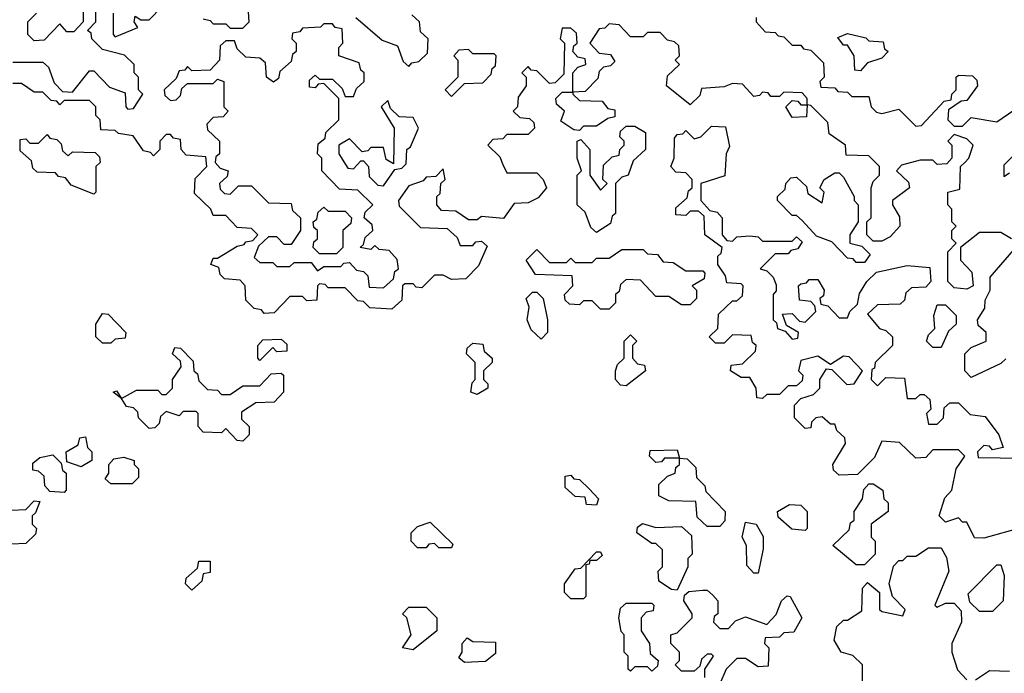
# Model space of a CAD drawing. Extents: x 2889633 to 3052318, y 540750 to 918690.
# Tile 259 of 656: x 2945541 to 2947853, y 726595 to 728130. Entities that reach past the tile are written whole.
import ezdxf

# ---------------------------------------------------------------- set-up
doc = ezdxf.new("R2010")
doc.units = 0

msp = doc.modelspace()

# ---------------------------------------------------------------- linework, layer by layer
at = {"layer": '0CON02XD'}
for points in [[(2945525, 728030), (2945595, 728030), (2945608.3, 728018.3), (2945621.7, 727981.7), (2945641.7, 727961.7), (2945665, 727960), (2945705, 728010), (2945715, 728010), (2945751.7, 727971.7), (2945788.3, 727958.3), (2945790, 727925), (2945795, 727920), (2945808.3, 727921.7), (2945830, 727955), (2945820, 727965), (2945820, 727995), (2945810, 728005), (2945810, 728025), (2945787, 728047), (2945735, 728060), (2945710, 728085), (2945708.3, 728098.3), (2945700, 728105), (2945720, 728125), (2945718.3, 728218.3)], [(2945690, 728165), (2945690, 728125), (2945668.3, 728101.7), (2945651.7, 728101.7), (2945635, 728120), (2945598.3, 728081.7), (2945575, 728080), (2945560, 728095), (2945560, 728125), (2945580, 728145)], [(2945760, 728145), (2945760, 728095), (2945765, 728090), (2945818.3, 728111.7), (2945810, 728125), (2945811.7, 728138.3), (2945825, 728130), (2945845, 728130), (2945875, 728160)], [(2945971.7, 728131.7), (2945988.3, 728128.3), (2945995, 728120), (2946025, 728120), (2946035, 728110), (2946065, 728110), (2946080, 728125), (2946078.3, 728148.3)], [(2946330, 728135), (2946391.7, 728081.7), (2946428.3, 728068.3), (2946441.7, 728031.7), (2946455, 728020)], [(2946455, 728020), (2946461.7, 728028.3), (2946478.3, 728031.7), (2946498.3, 728051.7), (2946500, 728085), (2946481.7, 728101.7), (2946480, 728125), (2946461.7, 728141.7)], [(2947270, 728135), (2947270, 728125), (2947291.7, 728101.7), (2947315, 728100), (2947321.7, 728091.7), (2947335, 728090), (2947355, 728070), (2947375, 728070), (2947381.7, 728061.7), (2947398.3, 728058.3), (2947428.3, 728028.3), (2947430, 727995), (2947420, 727985), (2947421.7, 727971.7), (2947455, 727970), (2947461.7, 727961.7), (2947485, 727960), (2947495, 727950), (2947535, 727950), (2947540, 727925), (2947553, 727913), (2947565, 727910), (2947605, 727920), (2947645, 727880), (2947658.3, 727881.7), (2947711.7, 727938.3), (2947728.3, 727941.7), (2947730, 727955), (2947740, 727965), (2947740, 727995), (2947745, 728000), (2947778.3, 727998.3), (2947788.3, 727988.3), (2947790, 727975), (2947765, 727940), (2947751.7, 727938.3), (2947721.7, 727918.3), (2947720, 727895), (2947735, 727880), (2947755, 727880), (2947775, 727900), (2947835, 727890), (2947875, 727917.5)], [(2946395, 727500), (2946418.3, 727521.7), (2946421.7, 727538.3), (2946430, 727545), (2946427, 727567), (2946408.3, 727588.3), (2946385, 727590), (2946375, 727600), (2946365, 727590), (2946340, 727595), (2946348.3, 727601.7), (2946351.7, 727618.3), (2946370, 727635), (2946368.3, 727648.3), (2946350, 727665), (2946351.7, 727678.3), (2946370, 727695), (2946335, 727730), (2946291.7, 727731.7), (2946250, 727775), (2946250, 727805), (2946240, 727815), (2946241.7, 727838.3), (2946258.3, 727851.7), (2946260, 727865), (2946290, 727895), (2946290, 727945), (2946255, 727980), (2946241.7, 727978.3), (2946235, 727970), (2946221.7, 727971.7), (2946221.7, 727988.3), (2946235, 728000), (2946245, 727990), (2946275, 727990), (2946298.3, 727968.3), (2946305, 727950), (2946325, 727950), (2946331.7, 727968.3), (2946350, 727985), (2946350, 728005), (2946341.7, 728011.7), (2946338.3, 728028.3), (2946290, 728045), (2946290, 728065), (2946300, 728075), (2946298.3, 728108.3), (2946281.7, 728111.7), (2946275, 728120), (2946255, 728120), (2946247.5, 728112.5), (2946205, 728110), (2946198.3, 728101.7), (2946181.7, 728098.3), (2946180, 728085), (2946190, 728075), (2946190, 728055), (2946181.7, 728048.3), (2946178.3, 728031.7), (2946151.7, 728008.3), (2946148.3, 727991.7), (2946137, 727983), (2946120, 727995), (2946118.3, 728028.3), (2946105, 728040), (2946071.7, 728041.7), (2946051.7, 728061.7), (2946045, 728080), (2946025, 728080), (2946011.7, 728068.3), (2946010, 728035), (2945988.3, 728011.7), (2945945, 728010), (2945935, 728020), (2945928.3, 728011.7), (2945915, 728010), (2945908.3, 727991.7), (2945880, 727965), (2945881.7, 727951.7), (2945895, 727940), (2945908.3, 727941.7), (2945918.3, 727951.7), (2945921.7, 727968.3), (2945935, 727980), (2945995, 727980), (2946005, 727990), (2946020, 727985), (2946020, 727925), (2946030, 727915), (2946018.3, 727901.7), (2945995, 727900), (2945980, 727885), (2945981.7, 727871.7), (2946010, 727845), (2946010, 727815), (2946001.7, 727808.3), (2946000, 727795), (2946011.7, 727781.7), (2946030, 727775), (2946028.3, 727761.7), (2946010, 727745), (2946011.7, 727731.7), (2946021.7, 727721.7), (2946035, 727720), (2946055, 727740), (2946085, 727740), (2946125, 727700), (2946178.3, 727698.3), (2946181.7, 727681.7), (2946200, 727665), (2946200, 727635), (2946178.3, 727601.7), (2946161.7, 727601.7), (2946145, 727620), (2946125, 727620), (2946101.7, 727598.3), (2946091.7, 727571.7), (2946105, 727560), (2946135, 727560), (2946145, 727550), (2946175, 727550), (2946185, 727560), (2946225, 727560), (2946240, 727540), (2946255, 727550), (2946295, 727550), (2946301.7, 727558.3), (2946315, 727560), (2946331.7, 727541.7), (2946348.3, 727538.3), (2946358.3, 727528.3), (2946361.7, 727501.7), (2946395, 727500)], [(2947870, 727615), (2947845, 727630), (2947795, 727630), (2947750, 727595), (2947750, 727565), (2947777, 727537), (2947780, 727505), (2947765, 727497.5), (2947735, 727500), (2947720, 727515), (2947720, 727585), (2947740, 727605), (2947730, 727615), (2947730, 727635), (2947740, 727645), (2947730, 727655), (2947730, 727685), (2947720, 727695), (2947720, 727725), (2947748.3, 727731.7), (2947750, 727785), (2947760, 727795), (2947770, 727805), (2947780, 727835), (2947765, 727850), (2947735, 727860), (2947720, 727845), (2947730, 727835), (2947730, 727805), (2947718.3, 727791.7), (2947695, 727790), (2947685, 727800), (2947655, 727800), (2947611.7, 727788.3), (2947600, 727775), (2947628.3, 727748.3), (2947630, 727735), (2947590, 727705), (2947590, 727695), (2947607, 727667), (2947607.5, 727645), (2947585, 727620), (2947565, 727610), (2947545, 727610), (2947530, 727625), (2947530, 727655), (2947540, 727665), (2947540, 727735), (2947545, 727750), (2947560, 727765), (2947560, 727785), (2947535, 727810), (2947481.7, 727811.7), (2947480, 727835), (2947441.7, 727861.7), (2947438.3, 727888.3), (2947398.3, 727928.3), (2947390, 727930), (2947388.3, 727901.7), (2947355, 727900), (2947340, 727925), (2947355, 727940), (2947368.3, 727938.3), (2947375, 727930), (2947390, 727930), (2947390, 727945), (2947378.3, 727958.3), (2947335, 727960), (2947325, 727950), (2947305, 727950), (2947298.3, 727958.3), (2947285, 727960), (2947278.3, 727951.7), (2947265, 727950), (2947238.3, 727978.3), (2947215, 727980), (2947195, 727972.5), (2947141.7, 727968.3), (2947138.3, 727951.7), (2947115, 727930), (2947060, 727975), (2947061.7, 727998.3), (2947090, 728025), (2947080, 728035), (2947090, 728045), (2947088.3, 728068.3), (2947078.3, 728078.3), (2947061.7, 728081.7), (2947045, 728100), (2947015, 728100), (2947005, 728090), (2946975, 728090), (2946948.3, 728118.3), (2946925, 728120), (2946915, 728110), (2946901.7, 728108.3), (2946880, 728075), (2946901.7, 728051.7), (2946928.3, 728048.3), (2946938.3, 728031.7), (2946928.3, 728021.7), (2946911.7, 728018.3), (2946901.7, 728008.3), (2946898.3, 727991.7), (2946868.3, 727961.7), (2946840, 727960), (2946840, 727955), (2946855, 727940), (2946908.3, 727938.3), (2946921.7, 727921.7), (2946938.3, 727918.3), (2946938.3, 727901.7), (2946921.7, 727898.3), (2946895, 727880), (2946865, 727880), (2946855, 727870), (2946841.7, 727871.7), (2946811.7, 727891.7), (2946820, 727915), (2946801.7, 727931.7), (2946800, 727945), (2946815, 727960), (2946840, 727960), (2946840, 728005), (2946851.7, 728018.3), (2946870, 728025), (2946868.3, 728038.3), (2946851.7, 728041.7), (2946840, 728055), (2946841.7, 728068.3), (2946850, 728075), (2946848.3, 728098.3), (2946835, 728110), (2946815, 728110), (2946810, 728085), (2946820, 728075), (2946818.3, 728001.7), (2946798.3, 727981.7), (2946785, 727980), (2946755, 728010), (2946741.7, 728011.7), (2946735, 728020), (2946720, 728005), (2946730, 727995), (2946730, 727975), (2946711.7, 727948.3), (2946710, 727925), (2946700, 727915), (2946715, 727900), (2946738.3, 727898.3), (2946748.3, 727888.3), (2946750, 727875), (2946735, 727860), (2946685, 727860), (2946675, 727850), (2946651.7, 727848.3), (2946640, 727835), (2946668.3, 727808.3), (2946675, 727790)], [(2947515, 728010), (2947501.7, 728011.7), (2947500, 728045), (2947485, 728070), (2947475, 728070), (2947461.7, 728088.3), (2947485, 728097.5), (2947527.5, 728087.5), (2947535, 728080), (2947568.3, 728078.3), (2947571.7, 728061.7), (2947580, 728055), (2947565, 728040), (2947531.7, 728028.3), (2947515, 728010)], [(2946555, 727950), (2946585, 727980), (2946628.3, 727981.7), (2946648.3, 728001.7), (2946650, 728015), (2946658.3, 728021.7), (2946660, 728045), (2946655, 728050), (2946605, 728050), (2946595, 728060), (2946571.7, 728058.3), (2946560, 728045), (2946570, 728035), (2946570, 727995), (2946540, 727965), (2946555, 727950)], [(2946675, 727790), (2946685, 727770), (2946755, 727770), (2946770, 727755), (2946777.5, 727735), (2946758.3, 727711.7), (2946735, 727700), (2946701.7, 727698.3), (2946677, 727663), (2946625, 727667.5), (2946615, 727660), (2946595, 727660), (2946565, 727680), (2946531.7, 727681.7), (2946520, 727695), (2946520, 727715), (2946528.3, 727721.7), (2946530, 727745), (2946540, 727755), (2946535, 727780), (2946518.3, 727761.7), (2946495, 727760), (2946488.3, 727751.7), (2946455, 727740), (2946430, 727705), (2946431.7, 727691.7), (2946481.7, 727641.7), (2946545, 727640), (2946568.3, 727618.3), (2946575, 727600), (2946605, 727600), (2946611.7, 727608.3), (2946625, 727610), (2946638.3, 727598.3), (2946618.3, 727551.7), (2946588.3, 727521.7), (2946555, 727520), (2946535, 727530), (2946515, 727530), (2946485, 727500), (2946471.7, 727501.7), (2946465, 727510), (2946445, 727510), (2946440, 727505), (2946438.3, 727471.7), (2946415, 727450), (2946363, 727453), (2946348.3, 727468.3), (2946335, 727470), (2946305, 727500), (2946265, 727500), (2946258.3, 727508.3), (2946245, 727510), (2946240, 727505), (2946238.3, 727471.7), (2946215, 727470), (2946205, 727480), (2946175, 727480), (2946138.3, 727441.7), (2946115, 727440), (2946108.3, 727448.3), (2946091.7, 727451.7), (2946071.7, 727471.7), (2946070, 727505), (2946058.3, 727518.3), (2946021.7, 727521.7), (2946011.7, 727531.7), (2946008.3, 727548.3), (2945990, 727555), (2945995, 727570), (2946005, 727570), (2946051.7, 727598.3), (2946068.3, 727601.7), (2946071.7, 727608.3), (2946088.3, 727611.7), (2946100, 727625), (2946085, 727640), (2946051.7, 727641.7), (2946025, 727670), (2945995, 727670), (2945990, 727685), (2945951.7, 727721.7), (2945953, 727757), (2945980, 727785), (2945978.3, 727808.3), (2945931.7, 727811.7), (2945920, 727825), (2945918.3, 727848.3), (2945901.7, 727851.7), (2945895, 727860), (2945885, 727860), (2945870, 727845), (2945870, 727825), (2945855, 727810), (2945848.3, 727818.3), (2945831.7, 727821.7), (2945807, 727857), (2945773, 727863), (2945765, 727870), (2945731.7, 727871.7), (2945730, 727895), (2945720, 727905), (2945720, 727925), (2945705, 727940), (2945645, 727940), (2945635, 727930), (2945628.3, 727938.3), (2945615, 727940), (2945595, 727960), (2945575, 727960), (2945545, 727980), (2945525, 727980)], [(2946395, 727740), (2946421.7, 727778.3), (2946438.3, 727781.7), (2946448.3, 727791.7), (2946450, 727825), (2946458.3, 727831.7), (2946477.5, 727875), (2946465, 727900), (2946431.7, 727901.7), (2946411.7, 727921.7), (2946405, 727940), (2946390, 727925), (2946420, 727875), (2946418.3, 727791.7), (2946401.7, 727801.7), (2946395, 727830), (2946365, 727830), (2946358.3, 727821.7), (2946345, 727820), (2946315, 727850), (2946290, 727835), (2946290, 727815), (2946311.7, 727781.7), (2946325, 727780), (2946341.7, 727798.3), (2946348.3, 727798.3), (2946360, 727785), (2946361.7, 727761.7), (2946381.7, 727741.7), (2946395, 727740)], [(2946895, 727630), (2946881.7, 727641.7), (2946868.3, 727678.3), (2946850, 727695), (2946850, 727765), (2946860, 727775), (2946850, 727805), (2946850, 727845), (2946858.3, 727848.3), (2946880, 727825), (2946880, 727765), (2946905, 727730), (2946920, 727745), (2946910, 727755), (2946911.7, 727788.3), (2946931.7, 727808.3), (2946948.3, 727811.7), (2946950, 727825), (2946960, 727835), (2946960, 727845), (2946950, 727855), (2946951.7, 727868.3), (2946965, 727880), (2946985, 727880), (2947010, 727865), (2947010, 727825), (2946981.7, 727798.3), (2946970, 727765), (2946955, 727760), (2946940, 727745), (2946940, 727675), (2946931.7, 727668.3), (2946928.3, 727651.7), (2946895, 727630)], [(2947805, 726912.5), (2947783.3, 726913.3), (2947765, 726950), (2947755, 726950), (2947745, 726960), (2947715, 726950), (2947700, 726965), (2947713, 727007), (2947730, 727025), (2947740, 727075), (2947760, 727105), (2947745, 727120), (2947685, 727120), (2947668.3, 727101.7), (2947645, 727100), (2947607, 727137), (2947565, 727140), (2947548.3, 727101.7), (2947508.3, 727061.7), (2947465, 727060), (2947451.7, 727071.7), (2947450, 727085), (2947480, 727135), (2947478.3, 727148.3), (2947460, 727165), (2947455, 727180), (2947445, 727180), (2947425, 727197.5), (2947410, 727195), (2947400, 727185), (2947398.3, 727171.7), (2947385, 727170), (2947360, 727195), (2947360, 727225), (2947375, 727240), (2947405, 727250), (2947420, 727265), (2947420, 727285), (2947435, 727310), (2947448.3, 727308.3), (2947483, 727273), (2947500, 727275), (2947520, 727305), (2947488.3, 727338.3), (2947475, 727340), (2947445, 727320), (2947415, 727340), (2947375, 727330), (2947370, 727305), (2947380, 727295), (2947378.3, 727281.7), (2947365, 727270), (2947345, 727270), (2947325, 727250), (2947295, 727250), (2947285, 727240), (2947271.7, 727241.7), (2947270, 727265), (2947255, 727290), (2947235, 727290), (2947210, 727305), (2947211.7, 727318.3), (2947238.3, 727321.7), (2947268.3, 727351.7), (2947270, 727365), (2947261.7, 727371.7), (2947258.3, 727388.3), (2947215, 727390), (2947195, 727370), (2947175, 727370), (2947160, 727385), (2947180, 727405), (2947181.7, 727438.3), (2947215, 727470), (2947225, 727470), (2947238.3, 727481.7), (2947240, 727505), (2947235, 727510), (2947201.7, 727511.7), (2947198.3, 727528.3), (2947180, 727555), (2947180, 727575), (2947188.3, 727581.7), (2947190, 727595), (2947150, 727625), (2947148.3, 727668.3), (2947135, 727680), (2947115, 727680), (2947105, 727670), (2947081.7, 727671.7), (2947081.7, 727688.3), (2947108.3, 727711.7), (2947111.7, 727728.3), (2947120, 727735), (2947120, 727755), (2947105, 727770), (2947081.7, 727771.7), (2947070, 727785), (2947077.5, 727805), (2947078.3, 727851.7), (2947085, 727860), (2947098.3, 727861.7), (2947105, 727870), (2947125, 727850), (2947140, 727855), (2947165, 727880), (2947198.3, 727878.3), (2947207.5, 727832.5), (2947200, 727815), (2947197, 727763), (2947140, 727745), (2947140, 727705), (2947161.7, 727681.7), (2947178.3, 727678.3), (2947190, 727665), (2947190, 727625), (2947201.7, 727611.7), (2947215, 727610), (2947225, 727620), (2947255, 727622.5), (2947275, 727620), (2947285, 727610), (2947355, 727610), (2947365, 727620), (2947378.3, 727608.3), (2947368.3, 727591.7), (2947351.7, 727588.3), (2947345, 727580), (2947315, 727580), (2947280, 727545), (2947295, 727540), (2947310, 727525), (2947317, 727507), (2947317, 727493), (2947310, 727485), (2947310, 727425), (2947318.3, 727418.3), (2947320, 727405), (2947338.3, 727398.3), (2947355, 727380), (2947368.3, 727381.7), (2947370, 727395), (2947341.7, 727411.7), (2947331.7, 727438.3), (2947355, 727440), (2947371.7, 727421.7), (2947385, 727420), (2947410, 727445), (2947408.3, 727458.3), (2947398.3, 727468.3), (2947371.7, 727471.7), (2947370, 727505), (2947375, 727510), (2947388.3, 727511.7), (2947395, 727520), (2947415, 727520), (2947430, 727495), (2947428.3, 727481.7), (2947420, 727475), (2947421.7, 727461.7), (2947438.3, 727458.3), (2947465, 727430), (2947485, 727430), (2947490, 727445), (2947508.3, 727461.7), (2947513, 727487), (2947530, 727515), (2947553, 727537), (2947625, 727552.5), (2947678.3, 727548.3), (2947680, 727515), (2947668.3, 727501.7), (2947635, 727500), (2947621.7, 727488.3), (2947618.3, 727471.7), (2947608.3, 727461.7), (2947555, 727460), (2947531.7, 727438.3), (2947560, 727405), (2947575, 727400), (2947590, 727385), (2947590, 727365), (2947550, 727325), (2947548.3, 727311.7), (2947541.7, 727308.3), (2947540, 727285), (2947555, 727270), (2947575, 727290), (2947618.3, 727288.3), (2947625, 727240), (2947645, 727240), (2947655, 727250), (2947665, 727250), (2947678.3, 727238.3), (2947680, 727215), (2947670, 727205), (2947675, 727180), (2947695, 727180), (2947710, 727195), (2947711.7, 727218.3), (2947725, 727230), (2947745, 727230), (2947773, 727203), (2947808.3, 727198.3), (2947840, 727155), (2947850, 727125), (2947825, 727120), (2947818.3, 727128.3), (2947805, 727130), (2947790, 727115), (2947791.7, 727101.7), (2947895, 727100)], [(2945715, 727720), (2945661.7, 727741.7), (2945648.3, 727758.3), (2945631.7, 727761.7), (2945625, 727770), (2945581.7, 727771.7), (2945571.7, 727781.7), (2945568.3, 727798.3), (2945541.7, 727821.7), (2945541.7, 727848.3), (2945555, 727850), (2945565, 727840), (2945585, 727840), (2945605, 727860), (2945611.7, 727851.7), (2945628.3, 727848.3), (2945638.3, 727838.3), (2945641.7, 727821.7), (2945655, 727810), (2945665, 727820), (2945718.3, 727818.3), (2945728.3, 727808.3), (2945730, 727795), (2945720, 727785), (2945720, 727725), (2945715, 727720)], [(2947871.7, 727808.3), (2947851.7, 727788.3), (2947851.7, 727761.7), (2947865, 727770)], [(2947525, 727560), (2947505, 727560), (2947498.3, 727568.3), (2947485, 727570), (2947448.3, 727608.3), (2947411.7, 727621.7), (2947378.3, 727658.3), (2947365, 727670), (2947355, 727670), (2947320, 727705), (2947320, 727715), (2947338.3, 727731.7), (2947340, 727745), (2947351.7, 727758.3), (2947365, 727760), (2947388.3, 727738.3), (2947391.7, 727721.7), (2947425, 727700), (2947430, 727725), (2947420, 727735), (2947430, 727755), (2947455, 727770), (2947465, 727770), (2947475, 727760), (2947500, 727715), (2947500, 727705), (2947510, 727695), (2947510, 727655), (2947490, 727625), (2947490, 727605), (2947518.3, 727598.3), (2947538.3, 727578.3), (2947525, 727560)], [(2946285, 727580), (2946245, 727580), (2946230, 727595), (2946231.7, 727608.3), (2946240, 727615), (2946240, 727635), (2946231.7, 727641.7), (2946230, 727655), (2946238.3, 727661.7), (2946241.7, 727678.3), (2946255, 727690), (2946265, 727680), (2946305, 727680), (2946320, 727665), (2946318.3, 727651.7), (2946300, 727635), (2946300, 727595), (2946285, 727580)], [(2946925, 727450), (2946905, 727450), (2946885, 727470), (2946865, 727470), (2946855, 727460), (2946831.7, 727461.7), (2946821.7, 727471.7), (2946820, 727485), (2946840, 727505), (2946838.3, 727528.3), (2946751.7, 727531.7), (2946730, 727565), (2946755, 727590), (2946785, 727560), (2946825, 727560), (2946835, 727570), (2946845, 727560), (2946885, 727560), (2946895, 727570), (2946925, 727570), (2946955, 727590), (2947005, 727590), (2947015, 727580), (2947038.3, 727578.3), (2947051.7, 727561.7), (2947075, 727560), (2947105, 727540), (2947145, 727540), (2947150, 727535), (2947148.3, 727521.7), (2947120, 727505), (2947130, 727495), (2947130, 727475), (2947115, 727460), (2947095, 727460), (2947065, 727480), (2947035, 727480), (2946998.3, 727518.3), (2946965, 727520), (2946951.7, 727508.3), (2946948.3, 727491.7), (2946940, 727485), (2946940, 727465), (2946925, 727450)], [(2947856.4, 727333.6), (2947845, 727322.5), (2947775, 727290), (2947760, 727305), (2947760, 727345), (2947775, 727360), (2947810, 727375), (2947810, 727395), (2947791.7, 727411.7), (2947790, 727425), (2947807.5, 727452.5), (2947808.3, 727471.7), (2947820, 727495), (2947820, 727525), (2947880, 727595)], [(2946765, 727380), (2946741.7, 727401.7), (2946732.5, 727425), (2946737.5, 727455), (2946730, 727475), (2946745, 727490), (2946755, 727490), (2946770, 727475), (2946780, 727425), (2946780, 727395), (2946765, 727380)], [(2947705, 727360), (2947685, 727360), (2947670, 727375), (2947675, 727390), (2947690, 727405), (2947687.5, 727435), (2947695, 727460), (2947715, 727460), (2947740, 727435), (2947740, 727415), (2947721.7, 727398.3), (2947705, 727360)], [(2945755, 727370), (2945735, 727370), (2945720, 727385), (2945720, 727415), (2945735, 727440), (2945748.3, 727438.3), (2945790, 727395), (2945788.3, 727381.7), (2945765, 727380), (2945755, 727370)], [(2946965, 727270), (2946951.7, 727271.7), (2946940, 727285), (2946940, 727305), (2946945, 727320), (2946960, 727335), (2946960, 727375), (2946975, 727390), (2946990, 727375), (2946980, 727365), (2946980, 727335), (2946991.7, 727321.7), (2947008.3, 727318.3), (2947010, 727305), (2946965, 727270)], [(2946065, 727140), (2946051.7, 727141.7), (2946025, 727170), (2946015, 727160), (2945971.7, 727161.7), (2945960, 727175), (2945960, 727205), (2945955, 727210), (2945925, 727210), (2945915, 727200), (2945885, 727210), (2945871.7, 727198.3), (2945868.3, 727181.7), (2945858.3, 727171.7), (2945845, 727170), (2945820, 727195), (2945818.3, 727208.3), (2945808.3, 727218.3), (2945791.7, 727221.7), (2945780, 727240), (2945760, 727255), (2945768.3, 727258.3), (2945780, 727240), (2945815, 727260), (2945865, 727260), (2945875, 727250), (2945885, 727250), (2945900, 727265), (2945900, 727285), (2945920, 727315), (2945918.3, 727328.3), (2945900, 727345), (2945905, 727360), (2945918.3, 727358.3), (2945948.3, 727328.3), (2945950, 727305), (2945958.3, 727298.3), (2945961.7, 727281.7), (2945981.7, 727261.7), (2946005, 727260), (2946015, 727250), (2946035, 727250), (2946065, 727270), (2946105, 727270), (2946131.7, 727298.3), (2946155, 727300), (2946160, 727295), (2946160, 727255), (2946138.3, 727231.7), (2946095, 727230), (2946061.7, 727208.3), (2946061.7, 727191.7), (2946080, 727175), (2946080, 727155), (2946065, 727140)], [(2946105, 727330), (2946100, 727335), (2946100, 727365), (2946111.7, 727378.3), (2946155, 727380), (2946168.3, 727368.3), (2946168.3, 727351.7), (2946145, 727350), (2946135, 727360), (2946105, 727330)], [(2946615, 727250), (2946600, 727255), (2946603, 727277), (2946610, 727285), (2946610, 727325), (2946590, 727345), (2946591.7, 727358.3), (2946605, 727370), (2946628.3, 727368.3), (2946631.7, 727351.7), (2946650, 727335), (2946650, 727325), (2946630, 727305), (2946630, 727285), (2946640, 727275), (2946640, 727265), (2946615, 727250)], [(2945685, 727080), (2945651.7, 727091.7), (2945650, 727115), (2945678.3, 727131.7), (2945681.7, 727148.3), (2945695, 727150), (2945700, 727125), (2945710, 727115), (2945710, 727095), (2945685, 727080)], [(2945645, 727020), (2945611.7, 727021.7), (2945600, 727035), (2945598.3, 727058.3), (2945585, 727070), (2945571.7, 727071.7), (2945571.7, 727088.3), (2945588.3, 727101.7), (2945618.3, 727108.3), (2945638.3, 727088.3), (2945641.7, 727071.7), (2945650, 727065), (2945650, 727025), (2945645, 727020)], [(2947185, 726940), (2947155, 726940), (2947131.7, 726961.7), (2947128.3, 726998.3), (2947065, 727000), (2947041.7, 727011.7), (2947041.7, 727038.3), (2947061.7, 727058.3), (2947080, 727065), (2947081.7, 727078.3), (2947090, 727085), (2947090, 727100), (2947055, 727100), (2947048.3, 727091.7), (2947035, 727090), (2947020, 727105), (2947021.7, 727118.3), (2947085, 727120), (2947090, 727100), (2947108.3, 727098.3), (2947128.3, 727078.3), (2947130, 727055), (2947150, 727035), (2947151.7, 727021.7), (2947197.5, 726975), (2947197, 726953), (2947185, 726940)], [(2945805, 727040), (2945755, 727040), (2945741.7, 727051.7), (2945750, 727065), (2945750, 727085), (2945761.7, 727098.3), (2945785, 727102.5), (2945810, 727095), (2945810, 727085), (2945820, 727075), (2945820, 727055), (2945805, 727040)], [(2946895, 726990), (2946871.7, 726991.7), (2946868.3, 727008.3), (2946845, 727010), (2946821.7, 727031.7), (2946821.7, 727058.3), (2946835, 727060), (2946841.7, 727051.7), (2946855, 727050), (2946878.3, 727028.3), (2946900, 727005), (2946895, 726990)], [(2947525, 726850), (2947505, 726850), (2947450, 726895), (2947488.3, 726931.7), (2947491.7, 726948.3), (2947500, 726955), (2947500, 726975), (2947520, 727005), (2947523, 727027), (2947535, 727040), (2947545, 727040), (2947567.5, 727025), (2947570, 727005), (2947580, 726995), (2947580, 726975), (2947540, 726945), (2947540, 726915), (2947550, 726905), (2947550, 726875), (2947525, 726850)], [(2945505, 726880), (2945491.7, 726881.7), (2945488.3, 726898.3), (2945480, 726905), (2945481.7, 726928.3), (2945518.3, 726951.7), (2945521.7, 726978.3), (2945555, 726980), (2945575, 727000), (2945588.3, 726998.3), (2945578.3, 726971.7), (2945570, 726965), (2945570, 726945), (2945580, 726935), (2945578.3, 726921.7), (2945555, 726900), (2945521.7, 726898.3), (2945505, 726880)], [(2947385, 726930), (2947353.9, 726933.9), (2947321.7, 726961.7), (2947320, 726975), (2947348.3, 726991.7), (2947375, 726990), (2947390, 726975), (2947390, 726935), (2947385, 726930)], [(2946555, 726890), (2946525, 726890), (2946515, 726900), (2946501.7, 726898.3), (2946495, 726890), (2946475, 726890), (2946460, 726905), (2946460, 726925), (2946475, 726940), (2946505, 726950), (2946558.3, 726898.3), (2946555, 726890)], [(2947085, 726790), (2947071.7, 726791.7), (2947041.7, 726811.7), (2947040, 726835), (2947050, 726845), (2947050, 726885), (2947035, 726900), (2947025, 726900), (2946990, 726925), (2946991.7, 726938.3), (2947003, 726947), (2947035, 726937.5), (2947095, 726940), (2947118.3, 726918.3), (2947120, 726875), (2947110, 726865), (2947110, 726845), (2947085, 726790)], [(2947275, 726830), (2947265, 726830), (2947248.3, 726848.3), (2947247.5, 726895), (2947237.5, 726915), (2947245, 726950), (2947270, 726945), (2947286.4, 726916.4), (2947287, 726887), (2947275, 726830)], [(2947895, 726937.5), (2947805, 726912.5)], [(2946865, 726770), (2946835, 726770), (2946820, 726785), (2946820, 726805), (2946845, 726840), (2946858.3, 726841.7), (2946895, 726880), (2946905, 726880), (2946908.3, 726871.7), (2946895, 726860), (2946880, 726860), (2946878.3, 726851.7), (2946870, 726850), (2946870, 726775), (2946865, 726770)], [(2947520, 726565), (2947520, 726615), (2947497, 726637), (2947470, 726645), (2947453, 726673), (2947460, 726705), (2947475, 726720), (2947485, 726720), (2947518.3, 726741.7), (2947520, 726795), (2947531.7, 726808.3), (2947560, 726785), (2947560, 726745), (2947565, 726740), (2947615, 726730), (2947620, 726745), (2947590, 726775), (2947582.5, 726805), (2947593, 726847), (2947605, 726860), (2947615, 726860), (2947625, 726870), (2947645, 726870), (2947675, 726890), (2947705, 726890), (2947717, 726867), (2947722.5, 726835), (2947690, 726755), (2947695, 726750), (2947715, 726760), (2947735, 726760), (2947751.7, 726741.7), (2947752.5, 726715), (2947730, 726665), (2947730, 726645), (2947743, 726603), (2947765, 726580)], [(2945945, 726790), (2945930, 726805), (2945931.7, 726818.3), (2945958.3, 726841.7), (2945961.7, 726858.3), (2945988.3, 726858.3), (2945988.3, 726831.7), (2945971.7, 726828.3), (2945968.3, 726811.7), (2945945, 726790)], [(2947825, 726740), (2947795, 726740), (2947771.7, 726761.7), (2947768.3, 726781.7), (2947835, 726850), (2947845, 726850), (2947852.5, 726825), (2947850, 726765), (2947825, 726740)], [(2947150, 726585), (2947150, 726605), (2947170, 726635), (2947165, 726640), (2947155, 726640), (2947141.7, 726628.3), (2947138.3, 726611.7), (2947125, 726600), (2947095, 726600), (2947080, 726615), (2947090, 726625), (2947090, 726645), (2947070, 726665), (2947070, 726685), (2947085, 726690), (2947120, 726725), (2947120, 726735), (2947100, 726765), (2947101.7, 726778.3), (2947112.5, 726787.5), (2947145, 726790), (2947155, 726790), (2947168.3, 726778.3), (2947180, 726765), (2947180, 726735), (2947171.7, 726728.3), (2947170, 726715), (2947185, 726700), (2947205, 726700), (2947221.7, 726718.3), (2947245, 726727.5), (2947295, 726710), (2947317, 726733), (2947330, 726765), (2947343, 726777), (2947350, 726775), (2947377.5, 726725), (2947358.3, 726691.7), (2947335, 726690), (2947325, 726680), (2947291.7, 726678.3), (2947290, 726665), (2947300, 726655), (2947298.3, 726611.7), (2947275, 726610), (2947245, 726630), (2947225, 726630), (2947200, 726605), (2947185, 726570)], [(2947025, 726600), (2947015, 726610), (2946985, 726610), (2946975, 726600), (2946970, 726605), (2946970, 726635), (2946960, 726645), (2946960, 726685), (2946953, 726693), (2946947.5, 726725), (2946951.7, 726748.3), (2946965, 726760), (2947025, 726760), (2947030, 726755), (2947028.3, 726741.7), (2947011.7, 726738.3), (2947000, 726725), (2947000, 726695), (2947020, 726665), (2947021.7, 726641.7), (2947040, 726625), (2947038.3, 726611.7), (2947025, 726600)], [(2946465, 726650), (2946440, 726655), (2946460, 726685), (2946450, 726725), (2946440, 726735), (2946455, 726750), (2946495, 726750), (2946520, 726725), (2946520, 726695), (2946465, 726650)], [(2946585, 726620), (2946571.7, 726631.7), (2946580, 726645), (2946580, 726665), (2946591.7, 726678.3), (2946605, 726670), (2946658.3, 726668.3), (2946658.3, 726641.7), (2946635, 726622.5), (2946585, 726620)], [(2947785, 726580), (2947818.3, 726601.7), (2947865, 726600)]]:
    msp.add_lwpolyline(points, dxfattribs=at)

doc.saveas('drawing.dxf')
